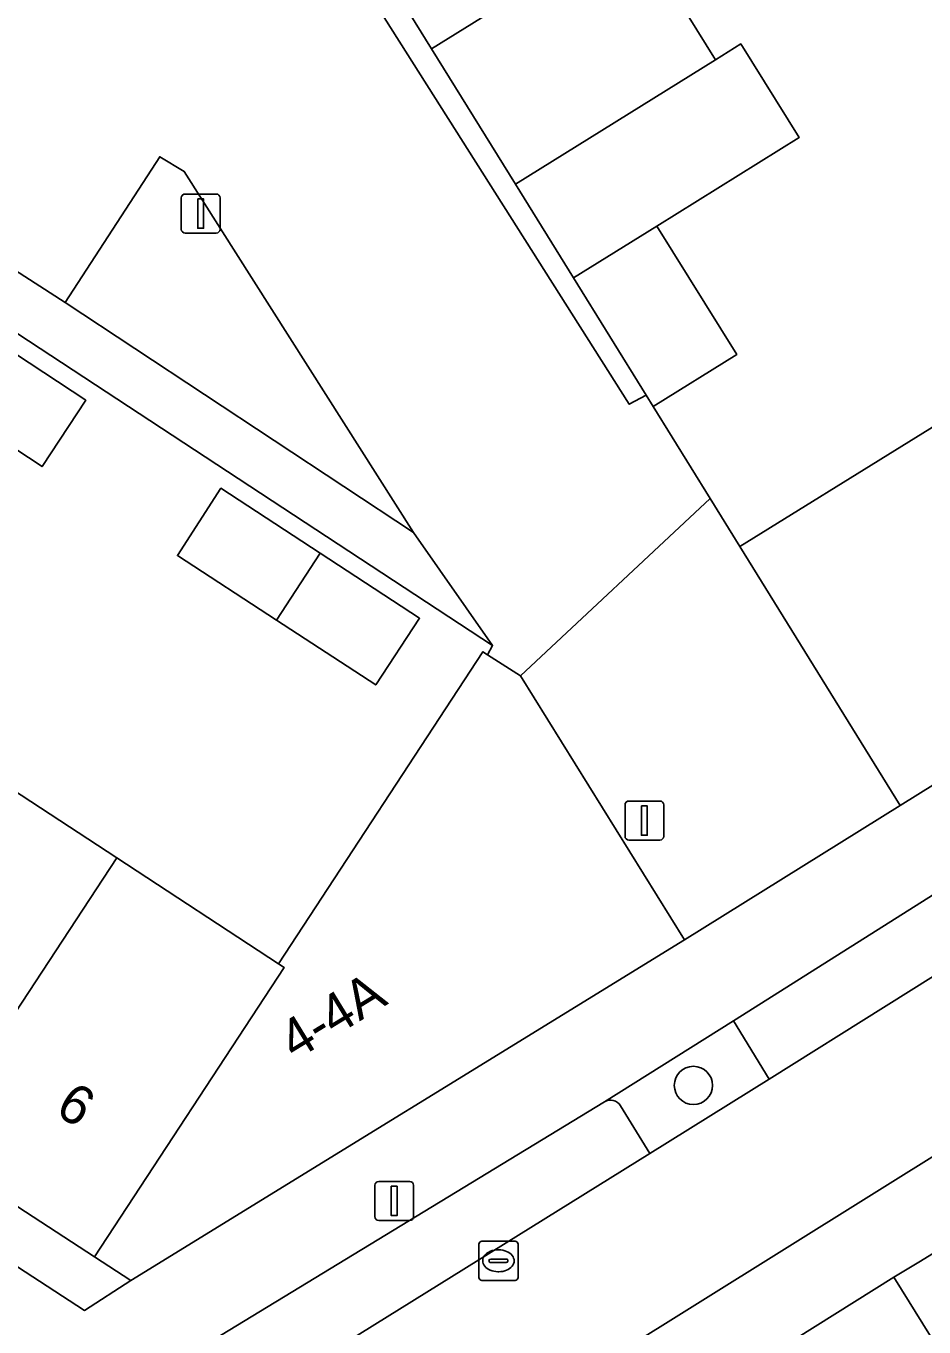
# Model space of a CAD drawing. Extents: x 159279 to 160377, y 384531 to 385888.
# Drawn here: x 160209.26 to 160232.21, y 384885.79 to 384919.05 of the extents above; entities that cross this region are included whole.
import ezdxf

# ---------------------------------------------------------------- set-up
doc = ezdxf.new("R2010")
doc.units = 0
for name, color, linetype in [('IMGEO_Boom', 7, 'Continuous'), ('IMGEO_Erf', 7, 'Continuous'), ('IMGEO_Groenvoorziening', 7, 'Continuous'), ('IMGEO_Haag', 7, 'Continuous'), ('IMGEO_Hek', 7, 'Continuous'), ('IMGEO_Kolk', 7, 'Continuous'), ('IMGEO_Lichtmast', 7, 'Continuous'), ('IMGEO_Pand', 7, 'Continuous'), ('IMGEO_Pand_nummerreeks', 7, 'Continuous'), ('IMGEO_Parkeervlak_open', 7, 'Continuous'), ('IMGEO_Rijbaan_lokaal_open', 7, 'Continuous'), ('IMGEO_Voetpad_open', 7, 'Continuous')]:
    doc.layers.add(name, color=color, linetype=linetype)

msp = doc.modelspace()

# ---------------------------------------------------------------- linework, layer by layer
at = {"layer": 'IMGEO_Boom'}
msp.add_circle((160226.316, 384891.964), 0.489, dxfattribs=at)
at = {"layer": 'IMGEO_Erf'}
for points in [[(160215.713, 384895.074), (160220.937, 384903.048), (160221.053, 384902.974), (160221.184, 384903.21), (160190.985, 384923.048), (160185.568, 384914.883), (160185.887, 384914.681), (160190.269, 384911.765), (160194.64, 384908.857), (160194.103, 384908.037), (160198.511, 384905.149), (160197.689, 384903.894), (160201.675, 384901.282), (160205.811, 384898.573), (160207.181, 384900.664), (160211.581, 384897.781)], [(160207.14, 384909.45), (160204.61, 384911.116), (160205.726, 384912.812), (160208.256, 384911.146), (160210.785, 384909.479), (160209.67, 384907.785)], [(160215.664, 384903.855), (160213.128, 384905.51), (160214.241, 384907.231), (160216.779, 384905.568), (160219.317, 384903.906), (160218.199, 384902.2)]]:
    msp.add_lwpolyline(points, close=True, dxfattribs=at)
msp.add_lwpolyline([(160224.73, 384921.64), (160226.882, 384918.185), (160227.526, 384918.587), (160229.016, 384916.195), (160225.38, 384913.929), (160227.423, 384910.649), (160225.287, 384909.318), (160226.74, 384906.971), (160227.502, 384905.74), (160240.459, 384913.763), (160238.213, 384917.391), (160238.079, 384917.308), (160237.594, 384918.084), (160234.909, 384916.406), (160232.3, 384920.582)], dxfattribs=at)
at = {"layer": 'IMGEO_Groenvoorziening'}
msp.add_lwpolyline([(160219.16, 384906.102), (160213.305, 384915.327), (160212.677, 384915.703), (160210.257, 384911.979)], close=True, dxfattribs=at)
msp.add_lwpolyline([(160224.455, 384891.441), (160225.203, 384890.226), (160228.253, 384892.126), (160227.344, 384893.612), (160224.041, 384891.544)], dxfattribs=at)
msp.add_arc((160224.195, 384891.281), 0.305, 31.6197, 120.4382, dxfattribs=at)
at = {"layer": 'IMGEO_Haag'}
msp.add_lwpolyline([(160224.455, 384891.441), (160225.203, 384890.226), (160228.253, 384892.126), (160227.344, 384893.612), (160224.041, 384891.544)], dxfattribs=at)
msp.add_arc((160224.195, 384891.281), 0.305, 31.6197, 120.4382, dxfattribs=at)
at = {"layer": 'IMGEO_Hek'}
for points in [[(160221.9, 384902.432), (160226.74, 384906.971)], [(160236.068, 384889.906), (160232.116, 384887.475)], [(160232.116, 384887.475), (160231.439, 384887.059)]]:
    msp.add_lwpolyline(points, dxfattribs=at)
at = {"layer": 'IMGEO_Kolk'}
for p, q in [((160220.833, 384887.055), (160220.833, 384887.907)), ((160220.908, 384887.981), (160221.76, 384887.981)), ((160221.321, 384887.761), (160221.346, 384887.761)), ((160221.834, 384887.907), (160221.834, 384887.055)), ((160221.092, 384887.475), (160221.092, 384887.487)), ((160221.53, 384887.438), (160221.132, 384887.438)), ((160221.135, 384887.524), (160221.533, 384887.524)), ((160221.576, 384887.487), (160221.576, 384887.475)), ((160221.344, 384887.201), (160221.319, 384887.201)), ((160221.76, 384886.981), (160220.908, 384886.981))]:
    msp.add_line(p, q, dxfattribs=at)
for points in [[(160220.833, 384887.055), (160220.833, 384887.907)], [(160220.908, 384887.981), (160221.76, 384887.981)], [(160221.834, 384887.907), (160221.834, 384887.055)], [(160221.76, 384886.981), (160220.908, 384886.981)]]:
    msp.add_lwpolyline(points, dxfattribs=at)
for centre, radius, start, end in [((160220.91, 384887.905), 0.0765, 91.552, 178.448), ((160220.91, 384887.905), 0.0765, 91.552, 178.448), ((160221.758, 384887.905), 0.0765, 1.552, 88.448), ((160221.758, 384887.905), 0.0765, 1.552, 88.448), ((160221.132, 384887.484), 0.0403, 85.8775, 175.7526), ((160221.129, 384887.474), 0.0366, 178.938, 274.7102), ((160221.533, 384887.481), 0.043, 264.8664, 352.4533), ((160221.537, 384887.486), 0.0386, 1.7309, 96.639), ((160220.91, 384887.057), 0.0765, 181.552, 268.448), ((160220.91, 384887.057), 0.0765, 181.552, 268.448), ((160221.758, 384887.057), 0.0765, 271.552, 358.448), ((160221.758, 384887.057), 0.0765, 271.552, 358.448)]:
    msp.add_arc(centre, radius, start, end, dxfattribs=at)
for centre, major_axis, ratio, start_param, end_param in [((160221.32, 384887.481), (-0.387, 0.002), 0.722429, 4.712389, 7.853982), ((160221.345, 384887.481), (-0.39, 0.002), 0.717154, 1.570796, 4.712389)]:
    msp.add_ellipse(centre, major_axis=major_axis, ratio=ratio, start_param=start_param, end_param=end_param, dxfattribs=at)
at = {"layer": 'IMGEO_Lichtmast'}
for p, q in [((160213.229, 384913.851), (160213.229, 384914.651)), ((160213.229, 384914.651), (160213.229, 384913.851)), ((160213.329, 384914.751), (160214.119, 384914.751)), ((160214.119, 384914.751), (160213.329, 384914.751)), ((160214.219, 384914.651), (160214.219, 384913.851)), ((160214.219, 384913.851), (160214.219, 384914.651)), ((160214.119, 384913.751), (160213.329, 384913.751)), ((160213.329, 384913.751), (160214.119, 384913.751)), ((160224.568, 384898.334), (160224.568, 384899.134)), ((160224.568, 384899.134), (160224.568, 384898.334)), ((160224.668, 384899.234), (160225.458, 384899.234)), ((160225.458, 384899.234), (160224.668, 384899.234)), ((160225.558, 384899.134), (160225.558, 384898.334)), ((160225.558, 384898.334), (160225.558, 384899.134)), ((160225.458, 384898.234), (160224.668, 384898.234)), ((160224.668, 384898.234), (160225.458, 384898.234)), ((160218.175, 384888.61), (160218.175, 384889.41)), ((160218.175, 384889.41), (160218.175, 384888.61)), ((160218.275, 384889.51), (160219.065, 384889.51)), ((160219.065, 384889.51), (160218.275, 384889.51)), ((160219.165, 384889.41), (160219.165, 384888.61)), ((160219.165, 384888.61), (160219.165, 384889.41)), ((160219.065, 384888.51), (160218.275, 384888.51)), ((160218.275, 384888.51), (160219.065, 384888.51))]:
    msp.add_line(p, q, dxfattribs=at)
for points in [[(160213.649, 384914.626), (160213.799, 384914.626), (160213.799, 384913.876), (160213.649, 384913.876), (160213.649, 384914.626)], [(160224.988, 384899.109), (160225.138, 384899.109), (160225.138, 384898.359), (160224.988, 384898.359), (160224.988, 384899.109)], [(160218.595, 384889.385), (160218.745, 384889.385), (160218.745, 384888.635), (160218.595, 384888.635), (160218.595, 384889.385)]]:
    msp.add_lwpolyline(points, dxfattribs=at)
for centre, start, end in [((160213.329, 384914.651), 90, 180), ((160213.329, 384914.651), 90, 180), ((160214.119, 384914.651), 0, 90), ((160214.119, 384914.651), 360, 90), ((160213.329, 384913.851), 180, 270), ((160213.329, 384913.851), 180, 270), ((160214.119, 384913.851), 270, 0), ((160214.119, 384913.851), 270, 0), ((160224.668, 384899.134), 90, 180), ((160224.668, 384899.134), 90, 180), ((160225.458, 384899.134), 0, 90), ((160225.458, 384899.134), 360, 90), ((160224.668, 384898.334), 180, 270), ((160224.668, 384898.334), 180, 270), ((160225.458, 384898.334), 270, 0), ((160225.458, 384898.334), 270, 0), ((160218.275, 384889.41), 90, 180), ((160218.275, 384889.41), 90, 180), ((160219.065, 384889.41), 0, 90), ((160219.065, 384889.41), 360, 90), ((160218.275, 384888.61), 180, 270), ((160218.275, 384888.61), 180, 270), ((160219.065, 384888.61), 270, 0), ((160219.065, 384888.61), 270, 0)]:
    msp.add_arc(centre, 0.1, start, end, dxfattribs=at)
at = {"layer": 'IMGEO_Pand'}
for points in [[(160225.164, 384921.91), (160223.904, 384923.933), (160222.108, 384922.814), (160218.372, 384920.487), (160219.626, 384918.46), (160224.73, 384921.64)], [(160252.053, 384911.858), (160245.704, 384922.024), (160238.213, 384917.391), (160240.459, 384913.763), (160227.502, 384905.74), (160231.603, 384899.117)], [(160226.882, 384918.185), (160224.73, 384921.64), (160219.626, 384918.46), (160221.769, 384915)], [(160221.769, 384915), (160223.252, 384912.604), (160225.38, 384913.929), (160229.016, 384916.195), (160227.526, 384918.587), (160226.882, 384918.185)], [(160225.108, 384909.608), (160225.287, 384909.318), (160227.423, 384910.649), (160225.38, 384913.929), (160223.252, 384912.604)], [(160210.785, 384909.479), (160208.256, 384911.146), (160207.14, 384909.45), (160209.67, 384907.785)], [(160216.779, 384905.568), (160214.241, 384907.231), (160213.128, 384905.51), (160215.664, 384903.855)], [(160219.317, 384903.906), (160216.779, 384905.568), (160215.664, 384903.855), (160218.199, 384902.2)], [(160211.008, 384887.582), (160211.936, 384886.976), (160226.084, 384895.685), (160221.9, 384902.432), (160221.053, 384902.974), (160220.937, 384903.048), (160215.713, 384895.074), (160215.854, 384894.982)], [(160211.581, 384897.781), (160207.181, 384900.664), (160205.811, 384898.573), (160205.954, 384898.479), (160202.462, 384893.162), (160202.702, 384893.004), (160206.72, 384890.381)], [(160215.854, 384894.982), (160215.713, 384895.074), (160211.581, 384897.781), (160206.72, 384890.381), (160211.008, 384887.582)], [(160230.136, 384879.094), (160234.643, 384881.909), (160231.439, 384887.059), (160226.916, 384884.223)]]:
    msp.add_lwpolyline(points, close=True, dxfattribs=at)
at = {"layer": 'IMGEO_Parkeervlak_open'}
msp.add_lwpolyline([(160210.963, 384931.041), (160210.539, 384930.778), (160208.703, 384932.24), (160192.454, 384942.974), (160186.693, 384934.048), (160183.564, 384929.201), (160210.257, 384911.979), (160212.677, 384915.703), (160213.305, 384915.327), (160219.16, 384906.102), (160221.184, 384903.21), (160221.053, 384902.974), (160221.9, 384902.432), (160226.74, 384906.971), (160225.287, 384909.318), (160225.108, 384909.608), (160224.677, 384909.377)], close=True, dxfattribs=at)
for points in [[(160224.041, 384891.544), (160213.645, 384885.213)], [(160213.68, 384884.907), (160214.435, 384883.522), (160225.203, 384890.226), (160224.455, 384891.441)]]:
    msp.add_lwpolyline(points, dxfattribs=at)
msp.add_arc((160224.195, 384891.281), 0.305, 31.6197, 120.4382, dxfattribs=at)
at = {"layer": 'IMGEO_Rijbaan_lokaal_open'}
for points in [[(160261.672, 384907.584), (160259.224, 384911.491), (160255.132, 384908.956), (160254.205, 384908.382), (160250.746, 384906.24), (160247.943, 384904.466), (160237.256, 384897.665), (160234.235, 384895.869), (160228.253, 384892.126), (160225.203, 384890.226), (160214.435, 384883.522), (160211.416, 384881.628)], [(160211.2, 384876.876), (160256.935, 384905.449)], [(160222.867, 384861.636), (160246.088, 384873.372), (160237.192, 384887.31), (160237.416, 384887.436), (160235.904, 384889.805), (160232.116, 384887.475), (160231.439, 384887.059), (160234.643, 384881.909), (160237.449, 384877.372), (160235.814, 384876.426), (160236.729, 384874.55), (160215.963, 384864.21), (160211.32, 384867.339), (160211.559, 384867.489), (160205.997, 384871.144), (160204.592, 384870.277), (160206.484, 384869.028), (160214.84, 384863.645), (160213.895, 384863.18)]]:
    msp.add_lwpolyline(points, dxfattribs=at)
msp.add_lwpolyline([(160227.502, 384905.74), (160226.74, 384906.971), (160221.9, 384902.432), (160226.084, 384895.685), (160231.603, 384899.117)], close=True, dxfattribs=at)
at = {"layer": 'IMGEO_Voetpad_open'}
for points in [[(160214.869, 384925.868), (160211.457, 384931.35), (160211.359, 384931.286), (160210.963, 384931.041), (160224.677, 384909.377), (160225.108, 384909.608), (160223.252, 384912.604), (160221.769, 384915), (160219.626, 384918.46), (160218.372, 384920.487), (160216.524, 384923.582), (160216.365, 384923.465)], [(160234.235, 384895.869), (160233.305, 384897.384), (160227.344, 384893.612), (160228.253, 384892.126)], [(160211.008, 384887.582), (160206.72, 384890.381), (160202.702, 384893.004), (160201.988, 384891.92), (160210.759, 384886.211), (160211.936, 384886.976)]]:
    msp.add_lwpolyline(points, close=True, dxfattribs=at)
for points in [[(160189.807, 384923.78), (160181.239, 384910.837), (160181.021, 384910.981), (160179.478, 384908.635), (160177.936, 384906.29), (160179.715, 384905.12), (160185.887, 384914.681), (160185.568, 384914.883), (160190.985, 384923.048), (160221.184, 384903.21), (160219.16, 384906.102), (160210.257, 384911.979), (160183.564, 384929.201)], [(160249.798, 384907.714), (160250.746, 384906.24), (160254.205, 384908.382), (160252.053, 384911.858), (160231.603, 384899.117), (160226.084, 384895.685), (160211.936, 384886.976), (160210.759, 384886.211), (160201.988, 384891.92), (160201.333, 384890.927), (160200.647, 384889.842), (160160.26, 384916.396), (160159.135, 384914.643), (160162.633, 384912.308), (160162.327, 384911.809)], [(160211.416, 384881.628), (160210.415, 384883.157), (160213.645, 384885.213), (160224.041, 384891.544), (160227.344, 384893.612), (160233.305, 384897.384), (160236.468, 384899.381), (160246.749, 384905.834), (160249.798, 384907.714)], [(160256.935, 384905.449), (160211.2, 384876.876)], [(160174.296, 384890.195), (160177.638, 384887.994), (160178.337, 384889.037), (160195.086, 384878.033), (160194.354, 384877.021), (160194.231, 384876.758), (160197.427, 384874.631), (160197.613, 384874.891), (160198.266, 384875.935), (160203.719, 384872.321), (160203.02, 384871.315), (160204.592, 384870.277), (160205.997, 384871.144), (160213.887, 384876.075), (160218.25, 384878.802), (160222.589, 384881.514), (160226.916, 384884.223), (160231.439, 384887.059), (160232.116, 384887.475), (160235.904, 384889.805)]]:
    msp.add_lwpolyline(points, dxfattribs=at)

# ---------------------------------------------------------------- texts
at = {"layer": 'IMGEO_Pand_nummerreeks'}
for s, rotation, p in [('4-4A', 31.4733, (160216.134, 384892.587)), ('6', 328.3852, (160209.967, 384891.248))]:
    msp.add_text(s, height=1, rotation=rotation, dxfattribs=at).set_placement(p)

doc.saveas('drawing.dxf')
